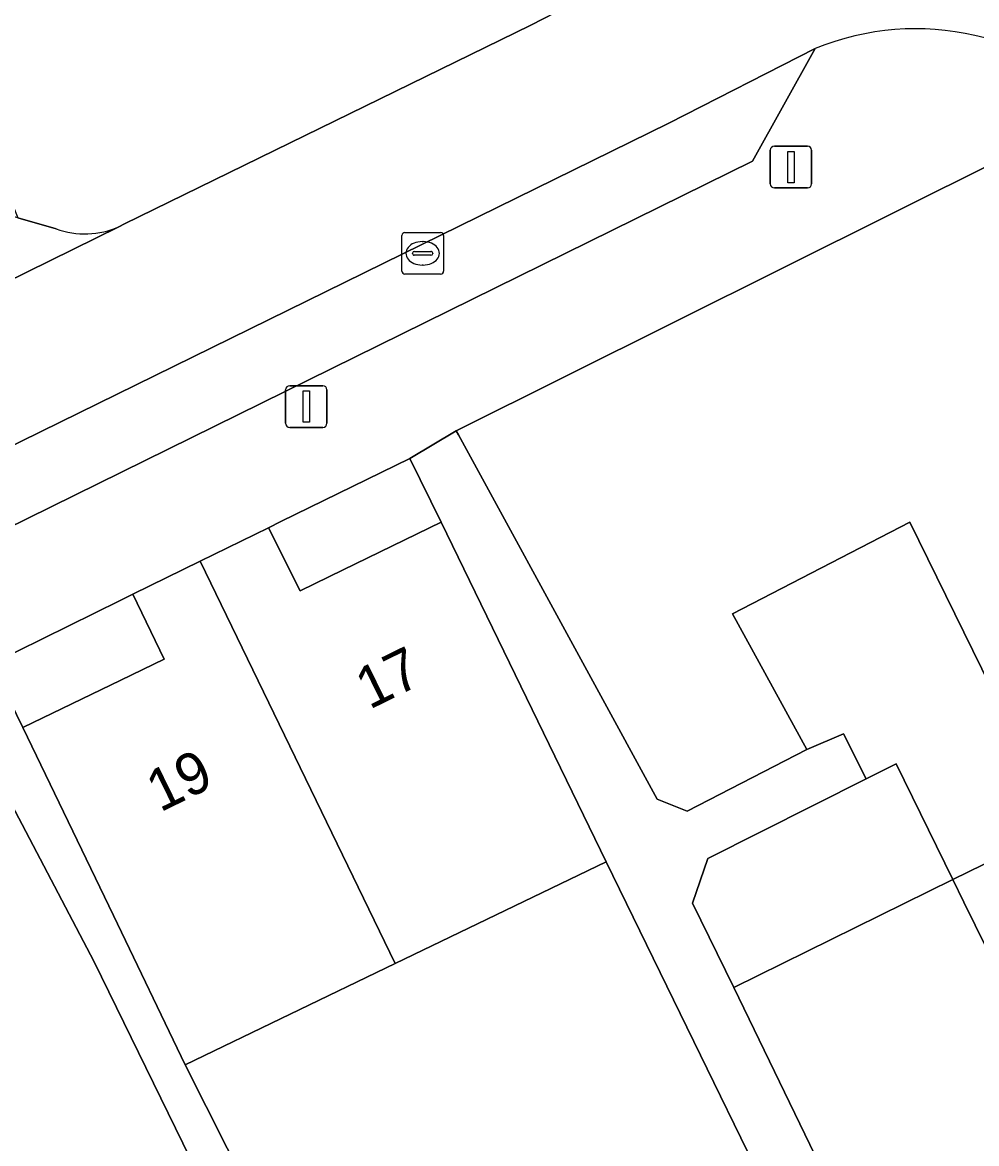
# Model space of a CAD drawing. Extents: x 162172 to 163187, y 382874 to 383685.
# Drawn here: x 162962.27 to 162985.1, y 383471.34 to 383498.17 of the extents above; entities that cross this region are included whole.
import ezdxf

# ---------------------------------------------------------------- set-up
doc = ezdxf.new("R2010")
doc.units = 0
for name, color, linetype in [('IMGEO_Berm_groen', 7, 'Continuous'), ('IMGEO_Erf', 7, 'Continuous'), ('IMGEO_Kolk', 7, 'Continuous'), ('IMGEO_Lichtmast', 7, 'Continuous'), ('IMGEO_Pand', 7, 'Continuous'), ('IMGEO_Pand_nummerreeks', 7, 'Continuous'), ('IMGEO_Parkeervlak_open', 7, 'Continuous'), ('IMGEO_Rijbaan_lokaal_open', 7, 'Continuous'), ('IMGEO_Voetpad_open', 7, 'Continuous')]:
    doc.layers.add(name, color=color, linetype=linetype)

msp = doc.modelspace()

# ---------------------------------------------------------------- linework, layer by layer
at = {"layer": 'IMGEO_Berm_groen'}
for points in [[(162964.589, 383493.288), (162964.696, 383493.341), (162974.437, 383498.109), (162976.226, 383499.03), (162975.249, 383501.083)], [(162957.147, 383495.854), (162958.839, 383496.463), (162961.11, 383496.067), (162962.156, 383493.499), (162963.074, 383493.234)]]:
    msp.add_lwpolyline(points, dxfattribs=at)
msp.add_arc((162963.766, 383495.099), 1.989, 249.639, 294.4438, dxfattribs=at)
at = {"layer": 'IMGEO_Erf'}
for points in [[(162972.29, 383486.213), (162971.544, 383487.737), (162968.453, 383486.224), (162968.154, 383486.078), (162968.917, 383484.568), (162969.941, 383485.067)], [(162983.51, 383486.21), (162979.266, 383484.021), (162981.038, 383480.773), (162981.919, 383481.144), (162982.46, 383480.07), (162983.176, 383480.431), (162984.538, 383477.657), (162987.093, 383478.912), (162986.741, 383479.629)], [(162965.66, 383482.929), (162964.909, 383484.491), (162964.604, 383484.34), (162961.525, 383482.819), (162962.276, 383481.298), (162964.626, 383482.431)], [(162976.239, 383478.082), (162971.188, 383475.647), (162966.167, 383473.227), (162970.193, 383465.226), (162973.435, 383458.783), (162977.036, 383462.891), (162978.612, 383464.527), (162982.037, 383466.198)], [(162987.477, 383471.673), (162984.802, 383477.12), (162984.538, 383477.657), (162979.296, 383475.076), (162983.785, 383465.796), (162980.496, 383464.181), (162982.078, 383461.106), (162980.081, 383460.105), (162980.873, 383458.519), (162982.866, 383459.518), (162984.3, 383456.658), (162989.974, 383459.38), (162987.269, 383464.887), (162990.121, 383466.288)]]:
    msp.add_lwpolyline(points, close=True, dxfattribs=at)
at = {"layer": 'IMGEO_Kolk'}
for p, q in [((162971.422, 383493.146), (162972.274, 383493.146)), ((162971.347, 383492.22), (162971.347, 383493.072)), ((162971.835, 383492.926), (162971.86, 383492.926)), ((162972.348, 383493.072), (162972.348, 383492.22)), ((162971.606, 383492.64), (162971.606, 383492.652)), ((162972.044, 383492.603), (162971.646, 383492.603)), ((162971.649, 383492.689), (162972.047, 383492.689)), ((162972.09, 383492.652), (162972.09, 383492.64)), ((162971.858, 383492.366), (162971.833, 383492.366)), ((162972.274, 383492.146), (162971.422, 383492.146))]:
    msp.add_line(p, q, dxfattribs=at)
for points in [[(162971.422, 383493.146), (162972.274, 383493.146)], [(162971.347, 383492.22), (162971.347, 383493.072)], [(162972.348, 383493.072), (162972.348, 383492.22)], [(162972.274, 383492.146), (162971.422, 383492.146)]]:
    msp.add_lwpolyline(points, dxfattribs=at)
for centre, radius, start, end in [((162971.424, 383493.07), 0.0765, 91.552, 178.448), ((162971.424, 383493.07), 0.0765, 91.552, 178.448), ((162972.272, 383493.07), 0.0765, 1.552, 88.448), ((162972.272, 383493.07), 0.0765, 1.552, 88.448), ((162971.646, 383492.649), 0.0403, 85.8775, 175.7526), ((162971.643, 383492.639), 0.0366, 178.938, 274.7102), ((162972.047, 383492.646), 0.043, 264.8664, 352.4533), ((162972.051, 383492.651), 0.0386, 1.7309, 96.639), ((162971.424, 383492.222), 0.0765, 181.552, 268.448), ((162971.424, 383492.222), 0.0765, 181.552, 268.448), ((162972.272, 383492.222), 0.0765, 271.552, 358.448), ((162972.272, 383492.222), 0.0765, 271.552, 358.448)]:
    msp.add_arc(centre, radius, start, end, dxfattribs=at)
for centre, major_axis, ratio, start_param, end_param in [((162971.834, 383492.646), (-0.387, 0.002), 0.722429, 4.712389, 7.853982), ((162971.859, 383492.646), (-0.39, 0.002), 0.717154, 1.570796, 4.712389)]:
    msp.add_ellipse(centre, major_axis=major_axis, ratio=ratio, start_param=start_param, end_param=end_param, dxfattribs=at)
at = {"layer": 'IMGEO_Lichtmast'}
for p, q in [((162980.166, 383494.312), (162980.166, 383495.112)), ((162980.166, 383495.112), (162980.166, 383494.312)), ((162980.266, 383495.212), (162981.056, 383495.212)), ((162981.056, 383495.212), (162980.266, 383495.212)), ((162981.156, 383495.112), (162981.156, 383494.312)), ((162981.156, 383494.312), (162981.156, 383495.112)), ((162981.056, 383494.212), (162980.266, 383494.212)), ((162980.266, 383494.212), (162981.056, 383494.212)), ((162968.567, 383488.578), (162968.567, 383489.378)), ((162968.567, 383489.378), (162968.567, 383488.578)), ((162968.667, 383489.478), (162969.457, 383489.478)), ((162969.457, 383489.478), (162968.667, 383489.478)), ((162969.557, 383489.378), (162969.557, 383488.578)), ((162969.557, 383488.578), (162969.557, 383489.378)), ((162969.457, 383488.478), (162968.667, 383488.478)), ((162968.667, 383488.478), (162969.457, 383488.478))]:
    msp.add_line(p, q, dxfattribs=at)
for points in [[(162980.586, 383495.087), (162980.736, 383495.087), (162980.736, 383494.337), (162980.586, 383494.337), (162980.586, 383495.087)], [(162968.987, 383489.353), (162969.137, 383489.353), (162969.137, 383488.603), (162968.987, 383488.603), (162968.987, 383489.353)]]:
    msp.add_lwpolyline(points, dxfattribs=at)
for centre, start, end in [((162980.266, 383495.112), 90, 180), ((162980.266, 383495.112), 90, 180), ((162981.056, 383495.112), 0, 90), ((162981.056, 383495.112), 360, 90), ((162980.266, 383494.312), 180, 270), ((162980.266, 383494.312), 180, 270), ((162981.056, 383494.312), 270, 0), ((162981.056, 383494.312), 270, 0), ((162968.667, 383489.378), 90, 180), ((162968.667, 383489.378), 90, 180), ((162969.457, 383489.378), 0, 90), ((162969.457, 383489.378), 360, 90), ((162968.667, 383488.578), 180, 270), ((162968.667, 383488.578), 180, 270), ((162969.457, 383488.578), 270, 0), ((162969.457, 383488.578), 270, 0)]:
    msp.add_arc(centre, 0.1, start, end, dxfattribs=at)
at = {"layer": 'IMGEO_Pand'}
for points in [[(162986.966, 383494.485), (162985.982, 383494.818), (162985.706, 383494.911), (162972.65, 383488.397), (162972.701, 383488.303), (162975.966, 383482.319), (162977.461, 383479.579), (162978.178, 383479.298), (162981.038, 383480.773), (162979.266, 383484.021), (162983.51, 383486.21), (162986.741, 383479.629), (162987.093, 383478.912), (162987.357, 383478.374), (162993.117, 383481.202), (162993.518, 383481.404)], [(162971.188, 383475.647), (162976.239, 383478.082), (162972.29, 383486.213), (162969.941, 383485.067), (162968.917, 383484.568), (162968.154, 383486.078), (162966.526, 383485.282)], [(162971.188, 383475.647), (162966.526, 383485.282), (162964.909, 383484.491), (162965.66, 383482.929), (162964.626, 383482.431), (162962.276, 383481.298), (162964.447, 383476.795), (162966.167, 383473.227)], [(162993.117, 383481.202), (162987.357, 383478.374), (162987.093, 383478.912), (162984.538, 383477.657), (162984.802, 383477.12), (162987.477, 383471.673), (162995.833, 383475.777)], [(162983.176, 383480.431), (162982.46, 383480.07), (162978.672, 383478.162), (162978.301, 383477.091), (162979.296, 383475.076), (162984.538, 383477.657)], [(162953.661, 383470.263), (162956.21, 383471.606), (162961.405, 383461.03), (162969.301, 383464.824), (162963.987, 383475.69), (162961.658, 383480.114), (162957.942, 383478.156), (162959.093, 383475.971), (162957.499, 383475.132), (162955.157, 383479.674), (162950.032, 383477.155)]]:
    msp.add_lwpolyline(points, close=True, dxfattribs=at)
at = {"layer": 'IMGEO_Parkeervlak_open'}
for points in [[(162941.693, 383476.103), (162979.737, 383494.849), (162981.241, 383497.547), (162977.742, 383495.76), (162940.365, 383477.407)], [(162963.074, 383493.234), (162962.156, 383493.499), (162961.865, 383493.583)], [(162943.049, 383482.675), (162964.589, 383493.288)]]:
    msp.add_lwpolyline(points, dxfattribs=at)
msp.add_arc((162963.766, 383495.099), 1.989, 249.639, 294.4438, dxfattribs=at)
at = {"layer": 'IMGEO_Rijbaan_lokaal_open'}
for points in [[(162984.157, 383502.933), (162983.403, 383502.68), (162981.707, 383501.921), (162978.958, 383500.358), (162977.681, 383499.769), (162976.507, 383499.174), (162976.294, 383499.065), (162976.226, 383499.03), (162974.437, 383498.109), (162964.696, 383493.341), (162964.589, 383493.288), (162943.049, 383482.675), (162938.337, 383480.334)], [(162977.742, 383495.76), (162981.241, 383497.547)], [(162940.365, 383477.407), (162977.742, 383495.76)]]:
    msp.add_lwpolyline(points, dxfattribs=at)
msp.add_arc((162983.645, 383491.688), 6.333, 41.7757, 112.3067, dxfattribs=at)
at = {"layer": 'IMGEO_Voetpad_open'}
for points in [[(162981.241, 383497.547), (162979.737, 383494.849), (162941.693, 383476.103)], [(162919.069, 383455.731), (162923.09, 383459.337), (162927.067, 383462.904), (162928.025, 383463.85), (162933.04, 383467.462), (162938.056, 383471.074), (162944.367, 383474.372), (162950.032, 383477.155), (162955.157, 383479.674), (162960.558, 383482.342), (162961.525, 383482.819), (162964.604, 383484.34), (162964.909, 383484.491), (162966.526, 383485.282), (162968.154, 383486.078), (162968.453, 383486.224), (162971.544, 383487.737), (162972.65, 383488.397), (162985.706, 383494.911)], [(162983.785, 383465.796), (162979.296, 383475.076), (162978.301, 383477.091), (162978.672, 383478.162), (162982.46, 383480.07), (162981.919, 383481.144), (162981.038, 383480.773), (162978.178, 383479.298), (162977.461, 383479.579), (162975.966, 383482.319), (162972.701, 383488.303), (162972.65, 383488.397), (162971.544, 383487.737), (162972.29, 383486.213), (162976.239, 383478.082), (162982.037, 383466.198)], [(162970.193, 383465.226), (162966.167, 383473.227), (162964.447, 383476.795), (162962.276, 383481.298), (162961.525, 383482.819), (162960.558, 383482.342), (162961.658, 383480.114), (162963.987, 383475.69), (162969.301, 383464.824)]]:
    msp.add_lwpolyline(points, dxfattribs=at)
msp.add_arc((162983.645, 383491.688), 6.333, 41.7757, 112.3067, dxfattribs=at)

# ---------------------------------------------------------------- texts
at = {"layer": 'IMGEO_Pand_nummerreeks'}
for s, p in [('17', (162970.571, 383481.716)), ('19', (162965.564, 383479.258))]:
    msp.add_text(s, height=1, rotation=26.1424, dxfattribs=at).set_placement(p)

doc.saveas('drawing.dxf')
